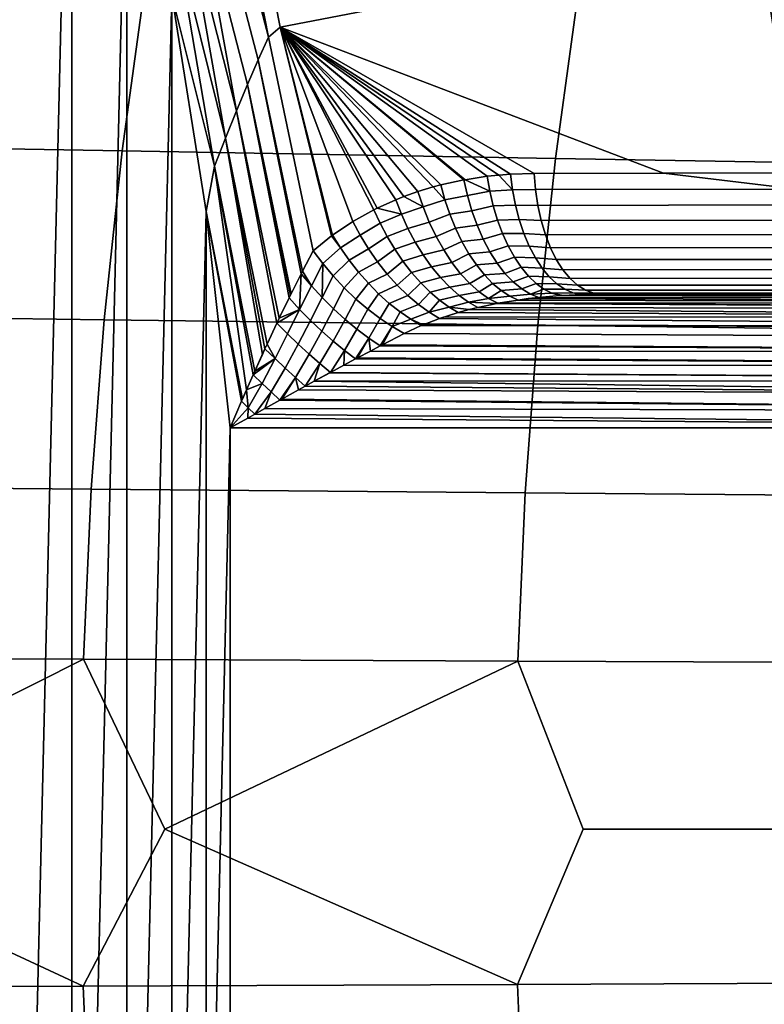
# Model space of a CAD drawing. Header units: metres. Extents: x -240 to 45, y -77 to 27.
# Tile 333 of 656: x -200.08 to -197.29, y -0.65 to 3.03. Entities that reach past the tile are written whole.
import ezdxf

# ---------------------------------------------------------------- set-up
doc = ezdxf.new("R2010")
doc.units = ezdxf.units.M
doc.layers.add('solid_102011X2', color=7, linetype='CONTINUOUS')

msp = doc.modelspace()

# ---------------------------------------------------------------- linework, layer by layer
at = {"layer": 'solid_102011X2'}
for points in [[(-200.126114, -5.517044, 268.095062), (-200.126343, 5.517744, 268.095123), (-199.880981, 4.724035, 268.033936)], [(-199.880829, -4.723488, 268.033905), (-200.126114, -5.517044, 268.095062), (-199.880981, 4.724035, 268.033936)], [(-199.880829, -4.723488, 268.033905), (-199.880981, 4.724035, 268.033936), (-199.674591, 3.923255, 267.982483)], [(-199.101898, 2.998453, 267.990631), (-199.265335, 3.828553, 268.031372), (-197.489304, 4.227938, 269.141907), (-197.311554, 3.34305, 269.097565)], [(-199.674515, -3.922891, 267.982483), (-199.880829, -4.723488, 268.033905), (-199.674591, 3.923255, 267.982483)], [(-199.674515, -3.922891, 267.982483), (-199.674591, 3.923255, 267.982483), (-199.507248, 3.117567, 267.940765)], [(-199.350327, 3.743165, 267.980743), (-199.315781, 3.828823, 268.005646), (-199.145493, 2.961274, 267.963196)], [(-199.145493, 2.961274, 267.963196), (-199.315781, 3.828823, 268.005646), (-199.265335, 3.828553, 268.031372), (-199.101898, 2.998453, 267.990631)], [(-199.385773, 3.650558, 267.961578), (-199.350327, 3.743165, 267.980743), (-199.145493, 2.961274, 267.963196), (-199.184067, 2.875924, 267.939301)], [(-199.421814, 3.552329, 267.948425), (-199.385773, 3.650558, 267.961578), (-199.184067, 2.875924, 267.939301), (-199.223877, 2.783652, 267.921234)], [(-199.458069, 3.449826, 267.941437), (-199.421814, 3.552329, 267.948425), (-199.264557, 2.68579, 267.90921)], [(-199.264557, 2.68579, 267.90921), (-199.421814, 3.552329, 267.948425), (-199.223877, 2.783652, 267.921234)], [(-199.494156, 3.34432, 267.940735), (-199.458069, 3.449826, 267.941437), (-199.305695, 2.583689, 267.903442)], [(-199.305695, 2.583689, 267.903442), (-199.458069, 3.449826, 267.941437), (-199.264557, 2.68579, 267.90921)], [(-197.134613, 2.449305, 269.090454), (-197.311554, 3.34305, 269.097565), (-197.273544, 3.392104, 269.130951), (-197.128784, 2.448741, 269.094727)], [(-199.346802, 2.478615, 267.903992), (-199.507248, 3.117567, 267.940765), (-199.494156, 3.34432, 267.940735)], [(-199.346802, 2.478615, 267.903992), (-199.494156, 3.34432, 267.940735), (-199.305695, 2.583689, 267.903442)], [(-197.311554, 3.34305, 269.097565), (-197.175858, 2.45343, 269.063599), (-197.669144, 2.452425, 268.770081), (-199.101898, 2.998453, 267.990631)], [(-197.134613, 2.449305, 269.090454), (-197.175858, 2.45343, 269.063599), (-197.311554, 3.34305, 269.097565)], [(-199.606781, 3.161883, 327.28952), (-201.207489, 3.197414, 325.697235), (-201.295349, 2.563785, 325.770569), (-199.692932, 2.535293, 327.362671)], [(-197.988434, 3.126844, 328.876129), (-199.606781, 3.161883, 327.28952), (-199.692932, 2.535293, 327.362671), (-198.072845, 2.507194, 328.949158)], [(-199.507217, -3.117375, 267.940765), (-199.674515, -3.922891, 267.982483), (-199.507248, 3.117567, 267.940765)], [(-199.507217, -3.117375, 267.940765), (-199.507248, 3.117567, 267.940765), (-199.378769, 2.309126, 267.908722)], [(-199.346802, 2.478615, 267.903992), (-199.378769, 2.309126, 267.908722), (-199.507248, 3.117567, 267.940765)], [(-196.351364, 3.092267, 330.455933), (-197.988434, 3.126844, 328.876129), (-198.072845, 2.507194, 328.949158), (-196.434021, 2.479466, 330.52887)], [(-199.145493, 2.961274, 267.963196), (-199.101898, 2.998453, 267.990631), (-198.909576, 2.218545, 268.006653), (-198.978302, 2.162459, 267.959839)], [(-197.669144, 2.452425, 268.770081), (-198.15242, 2.451397, 268.482666), (-199.101898, 2.998453, 267.990631)], [(-198.240967, 2.448591, 268.429688), (-199.101898, 2.998453, 267.990631), (-198.15242, 2.451397, 268.482666)], [(-198.906662, 2.220691, 268.008636), (-198.909576, 2.218545, 268.006653), (-199.101898, 2.998453, 267.990631)], [(-198.830215, 2.272033, 268.059631), (-198.906662, 2.220691, 268.008636), (-199.101898, 2.998453, 267.990631)], [(-198.751419, 2.3159, 268.111328), (-198.830215, 2.272033, 268.059631), (-199.101898, 2.998453, 267.990631)], [(-198.739868, 2.321627, 268.118835), (-198.751419, 2.3159, 268.111328), (-199.101898, 2.998453, 267.990631)], [(-198.670197, 2.352903, 268.163727), (-198.739868, 2.321627, 268.118835), (-199.101898, 2.998453, 267.990631)], [(-198.639511, 2.364986, 268.18335), (-198.670197, 2.352903, 268.163727), (-199.101898, 2.998453, 267.990631)], [(-198.586823, 2.383551, 268.216736), (-198.639511, 2.364986, 268.18335), (-199.101898, 2.998453, 267.990631)], [(-198.529556, 2.40086, 268.252747), (-198.586823, 2.383551, 268.216736), (-199.101898, 2.998453, 267.990631)], [(-198.501617, 2.408277, 268.270203), (-198.529556, 2.40086, 268.252747), (-199.101898, 2.998453, 267.990631)], [(-198.415054, 2.427344, 268.323822), (-198.501617, 2.408277, 268.270203), (-199.101898, 2.998453, 267.990631)], [(-198.41095, 2.428097, 268.326324), (-198.415054, 2.427344, 268.323822), (-199.101898, 2.998453, 267.990631)], [(-198.328583, 2.440625, 268.376709), (-198.41095, 2.428097, 268.326324), (-199.101898, 2.998453, 267.990631)], [(-198.28476, 2.44529, 268.40329), (-198.328583, 2.440625, 268.376709), (-199.101898, 2.998453, 267.990631)], [(-198.240967, 2.448591, 268.429688), (-198.28476, 2.44529, 268.40329), (-199.101898, 2.998453, 267.990631)], [(-199.184067, 2.875924, 267.939301), (-199.145493, 2.961274, 267.963196), (-198.978302, 2.162459, 267.959839), (-199.018661, 2.08583, 267.931549)], [(-199.223877, 2.783652, 267.921234), (-199.184067, 2.875924, 267.939301), (-199.023331, 2.076733, 267.928741), (-199.061264, 2.001317, 267.908722)], [(-199.184067, 2.875924, 267.939301), (-199.018661, 2.08583, 267.931549), (-199.023331, 2.076733, 267.928741)], [(-199.264557, 2.68579, 267.90921), (-199.223877, 2.783652, 267.921234), (-199.068726, 1.986138, 267.905396), (-199.105362, 1.910282, 267.891815)], [(-199.223877, 2.783652, 267.921234), (-199.061264, 2.001317, 267.908722), (-199.06366, 1.996446, 267.907654)], [(-199.068726, 1.986138, 267.905396), (-199.223877, 2.783652, 267.921234), (-199.06366, 1.996446, 267.907654)], [(-199.305695, 2.583689, 267.903442), (-199.264557, 2.68579, 267.90921), (-199.114151, 1.891768, 267.889221), (-199.15065, 1.813606, 267.880981)], [(-199.264557, 2.68579, 267.90921), (-199.105362, 1.910282, 267.891815), (-199.114151, 1.891768, 267.889221)], [(-199.346802, 2.478615, 267.903992), (-199.305695, 2.583689, 267.903442), (-199.168457, 1.774798, 267.878448), (-199.196701, 1.71218, 267.876373)], [(-199.305695, 2.583689, 267.903442), (-199.15065, 1.813606, 267.880981), (-199.158615, 1.7963, 267.87973)], [(-199.168457, 1.774798, 267.878448), (-199.305695, 2.583689, 267.903442), (-199.158615, 1.7963, 267.87973)], [(-199.692932, 2.535293, 327.362671), (-201.295349, 2.563785, 325.770569), (-201.363831, 1.926173, 325.827728), (-199.760086, 1.904766, 327.419678)], [(-198.072845, 2.507194, 328.949158), (-199.692932, 2.535293, 327.362671), (-199.760086, 1.904766, 327.419678), (-198.138641, 1.883653, 329.006073)], [(-196.434021, 2.479466, 330.52887), (-198.072845, 2.507194, 328.949158), (-198.138641, 1.883653, 329.006073), (-196.498444, 1.862818, 330.585693)], [(-199.227539, 1.642609, 267.876862), (-199.243011, 1.607279, 267.878174), (-199.378769, 2.309126, 267.908722), (-199.346802, 2.478615, 267.903992)], [(-199.346802, 2.478615, 267.903992), (-199.196701, 1.71218, 267.876373), (-199.202606, 1.698941, 267.876251)], [(-199.227539, 1.642609, 267.876862), (-199.346802, 2.478615, 267.903992), (-199.202606, 1.698941, 267.876251)], [(-198.318451, 2.384631, 268.372589), (-198.41095, 2.428097, 268.326324), (-198.328583, 2.440625, 268.376709)], [(-198.318451, 2.384631, 268.372589), (-198.328583, 2.440625, 268.376709), (-198.28476, 2.44529, 268.40329), (-198.233047, 2.390263, 268.423676)], [(-198.233047, 2.390263, 268.423676), (-198.28476, 2.44529, 268.40329), (-198.240967, 2.448591, 268.429688)], [(-198.233047, 2.390263, 268.423676), (-198.240967, 2.448591, 268.429688), (-198.15242, 2.451397, 268.482666), (-198.147461, 2.390814, 268.474335)], [(-198.147461, 2.390814, 268.474335), (-198.15242, 2.451397, 268.482666), (-197.669144, 2.452425, 268.770081), (-197.17099, 2.392642, 269.05545)], [(-197.17099, 2.392642, 269.05545), (-197.669144, 2.452425, 268.770081), (-197.175858, 2.45343, 269.063599)], [(-198.567062, 2.326049, 268.217712), (-198.586823, 2.383551, 268.216736), (-198.529556, 2.40086, 268.252747), (-198.485992, 2.352866, 268.269318)], [(-198.485992, 2.352866, 268.269318), (-198.529556, 2.40086, 268.252747), (-198.501617, 2.408277, 268.270203)], [(-198.485992, 2.352866, 268.269318), (-198.501617, 2.408277, 268.270203), (-198.415054, 2.427344, 268.323822), (-198.402084, 2.368918, 268.320709)], [(-198.402084, 2.368918, 268.320709), (-198.415054, 2.427344, 268.323822), (-198.41095, 2.428097, 268.326324), (-198.318451, 2.384631, 268.372589)], [(-198.147461, 2.390814, 268.474335), (-197.17099, 2.392642, 269.05545), (-197.162354, 2.33348, 269.040955), (-198.138748, 2.331875, 268.459656)], [(-198.648514, 2.298878, 268.166748), (-198.670197, 2.352903, 268.163727), (-198.639511, 2.364986, 268.18335), (-198.567062, 2.326049, 268.217712)], [(-198.567062, 2.326049, 268.217712), (-198.639511, 2.364986, 268.18335), (-198.586823, 2.383551, 268.216736)], [(-198.467773, 2.29865, 268.262421), (-198.485992, 2.352866, 268.269318), (-198.402084, 2.368918, 268.320709), (-198.385727, 2.312018, 268.311401)], [(-198.385727, 2.312018, 268.311401), (-198.402084, 2.368918, 268.320709), (-198.318451, 2.384631, 268.372589), (-198.305679, 2.329913, 268.362579)], [(-198.305679, 2.329913, 268.362579), (-198.318451, 2.384631, 268.372589), (-198.233047, 2.390263, 268.423676), (-198.222244, 2.333357, 268.411377)], [(-198.222244, 2.333357, 268.411377), (-198.233047, 2.390263, 268.423676), (-198.147461, 2.390814, 268.474335), (-198.138748, 2.331875, 268.459656)], [(-198.728104, 2.265415, 268.116089), (-198.751419, 2.3159, 268.111328), (-198.739868, 2.321627, 268.118835), (-198.648514, 2.298878, 268.166748)], [(-198.648514, 2.298878, 268.166748), (-198.739868, 2.321627, 268.118835), (-198.670197, 2.352903, 268.163727)], [(-198.624298, 2.24593, 268.163361), (-198.648514, 2.298878, 268.166748), (-198.567062, 2.326049, 268.217712), (-198.544632, 2.269814, 268.211823)], [(-198.544632, 2.269814, 268.211823), (-198.567062, 2.326049, 268.217712), (-198.485992, 2.352866, 268.269318), (-198.467773, 2.29865, 268.262421)], [(-198.366119, 2.257475, 268.296173), (-198.385727, 2.312018, 268.311401), (-198.305679, 2.329913, 268.362579), (-198.289902, 2.277273, 268.347168)], [(-198.289902, 2.277273, 268.347168), (-198.305679, 2.329913, 268.362579), (-198.222244, 2.333357, 268.411377), (-198.208145, 2.278752, 268.393341)], [(-198.208145, 2.278752, 268.393341), (-198.222244, 2.333357, 268.411377), (-198.138748, 2.331875, 268.459656), (-198.126419, 2.275467, 268.438904)], [(-198.138748, 2.331875, 268.459656), (-197.162354, 2.33348, 269.040955), (-197.15007, 2.276839, 269.020294), (-198.126419, 2.275467, 268.438904)], [(-199.378769, -2.309067, 267.908722), (-199.507217, -3.117375, 267.940765), (-199.378769, 2.309126, 267.908722)], [(-199.378769, -2.309067, 267.908722), (-199.378769, 2.309126, 267.908722), (-199.288956, 1.5, 267.886353)], [(-199.246216, 1.599892, 267.87851), (-199.288956, 1.5, 267.886353), (-199.378769, 2.309126, 267.908722)], [(-199.246216, 1.599892, 267.87851), (-199.378769, 2.309126, 267.908722), (-199.243011, 1.607279, 267.878174)], [(-198.80246, 2.220108, 268.066406), (-198.830215, 2.272033, 268.059631), (-198.751419, 2.3159, 268.111328), (-198.728104, 2.265415, 268.116089)], [(-198.702209, 2.215964, 268.115143), (-198.728104, 2.265415, 268.116089), (-198.648514, 2.298878, 268.166748), (-198.624298, 2.24593, 268.163361)], [(-198.519043, 2.215981, 268.199646), (-198.544632, 2.269814, 268.211823), (-198.467773, 2.29865, 268.262421), (-198.446609, 2.246536, 268.249939)], [(-198.446609, 2.246536, 268.249939), (-198.467773, 2.29865, 268.262421), (-198.385727, 2.312018, 268.311401), (-198.366119, 2.257475, 268.296173)], [(-198.876892, 2.173428, 268.017578), (-198.906662, 2.220691, 268.008636), (-198.830215, 2.272033, 268.059631), (-198.80246, 2.220108, 268.066406)], [(-198.7715, 2.16956, 268.067078), (-198.80246, 2.220108, 268.066406), (-198.728104, 2.265415, 268.116089), (-198.702209, 2.215964, 268.115143)], [(-198.673767, 2.168348, 268.108826), (-198.702209, 2.215964, 268.115143), (-198.624298, 2.24593, 268.163361), (-198.597244, 2.195091, 268.154175)], [(-198.597244, 2.195091, 268.154175), (-198.624298, 2.24593, 268.163361), (-198.544632, 2.269814, 268.211823), (-198.519043, 2.215981, 268.199646)], [(-198.490692, 2.165345, 268.181427), (-198.519043, 2.215981, 268.199646), (-198.446609, 2.246536, 268.249939), (-198.422791, 2.197217, 268.232056)], [(-198.422791, 2.197217, 268.232056), (-198.446609, 2.246536, 268.249939), (-198.366119, 2.257475, 268.296173), (-198.343582, 2.206072, 268.275146)], [(-198.343582, 2.206072, 268.275146), (-198.366119, 2.257475, 268.296173), (-198.289902, 2.277273, 268.347168), (-198.271286, 2.227399, 268.326569)], [(-198.271286, 2.227399, 268.326569), (-198.289902, 2.277273, 268.347168), (-198.208145, 2.278752, 268.393341), (-198.190918, 2.227214, 268.369812)], [(-198.190918, 2.227214, 268.369812), (-198.208145, 2.278752, 268.393341), (-198.126419, 2.275467, 268.438904), (-198.110657, 2.222441, 268.412384)], [(-198.126419, 2.275467, 268.438904), (-197.15007, 2.276839, 269.020294), (-197.134323, 2.223577, 268.993835), (-198.110657, 2.222441, 268.412384)], [(-198.942825, 2.114591, 267.971619), (-198.978302, 2.162459, 267.959839), (-198.909576, 2.218545, 268.006653), (-198.876892, 2.173428, 268.017578)], [(-198.876892, 2.173428, 268.017578), (-198.909576, 2.218545, 268.006653), (-198.906662, 2.220691, 268.008636)], [(-198.84436, 2.127241, 268.020844), (-198.876892, 2.173428, 268.017578), (-198.80246, 2.220108, 268.066406), (-198.7715, 2.16956, 268.067078)], [(-198.737808, 2.121108, 268.061615), (-198.7715, 2.16956, 268.067078), (-198.702209, 2.215964, 268.115143), (-198.673767, 2.168348, 268.108826)], [(-198.567703, 2.147052, 268.139282), (-198.597244, 2.195091, 268.154175), (-198.519043, 2.215981, 268.199646), (-198.490692, 2.165345, 268.181427)], [(-198.318405, 2.158547, 268.248718), (-198.343582, 2.206072, 268.275146), (-198.271286, 2.227399, 268.326569), (-198.250107, 2.180939, 268.301056)], [(-198.250107, 2.180939, 268.301056), (-198.271286, 2.227399, 268.326569), (-198.190918, 2.227214, 268.369812), (-198.170822, 2.179464, 268.341156)], [(-198.170822, 2.179464, 268.341156), (-198.190918, 2.227214, 268.369812), (-198.110657, 2.222441, 268.412384), (-198.091675, 2.173594, 268.380463)], [(-198.110657, 2.222441, 268.412384), (-197.134323, 2.223577, 268.993835), (-197.115356, 2.174499, 268.961945), (-198.091675, 2.173594, 268.380463)], [(-198.904099, 2.068093, 267.976959), (-198.942825, 2.114591, 267.971619), (-198.876892, 2.173428, 268.017578), (-198.84436, 2.127241, 268.020844)], [(-198.643112, 2.123162, 268.097198), (-198.673767, 2.168348, 268.108826), (-198.597244, 2.195091, 268.154175), (-198.567703, 2.147052, 268.139282)], [(-198.459976, 2.118657, 268.157379), (-198.490692, 2.165345, 268.181427), (-198.422791, 2.197217, 268.232056), (-198.396637, 2.151346, 268.209015)], [(-198.396637, 2.151346, 268.209015), (-198.422791, 2.197217, 268.232056), (-198.343582, 2.206072, 268.275146), (-198.318405, 2.158547, 268.248718)], [(-198.29097, 2.115584, 268.217194), (-198.318405, 2.158547, 268.248718), (-198.250107, 2.180939, 268.301056), (-198.226639, 2.138499, 268.270966)], [(-198.226639, 2.138499, 268.270966), (-198.250107, 2.180939, 268.301056), (-198.170822, 2.179464, 268.341156), (-198.148132, 2.136173, 268.307709)], [(-198.148132, 2.136173, 268.307709), (-198.170822, 2.179464, 268.341156), (-198.091675, 2.173594, 268.380463), (-198.069794, 2.129661, 268.343658)], [(-198.091675, 2.173594, 268.380463), (-197.115356, 2.174499, 268.961945), (-197.093445, 2.13035, 268.92511), (-198.069794, 2.129661, 268.343658)], [(-198.98526, 2.031307, 267.937775), (-199.018661, 2.08583, 267.931549), (-198.978302, 2.162459, 267.959839), (-198.942825, 2.114591, 267.971619)], [(-198.809357, 2.082837, 268.018463), (-198.84436, 2.127241, 268.020844), (-198.7715, 2.16956, 268.067078), (-198.737808, 2.121108, 268.061615)], [(-198.701828, 2.07543, 268.05011), (-198.737808, 2.121108, 268.061615), (-198.673767, 2.168348, 268.108826), (-198.643112, 2.123162, 268.097198)], [(-198.610626, 2.080968, 268.080444), (-198.643112, 2.123162, 268.097198), (-198.567703, 2.147052, 268.139282), (-198.536087, 2.102465, 268.118927)], [(-198.536087, 2.102465, 268.118927), (-198.567703, 2.147052, 268.139282), (-198.490692, 2.165345, 268.181427), (-198.459976, 2.118657, 268.157379)], [(-198.427368, 2.076607, 268.127899), (-198.459976, 2.118657, 268.157379), (-198.396637, 2.151346, 268.209015), (-198.3685, 2.109533, 268.181091)], [(-198.3685, 2.109533, 268.181091), (-198.396637, 2.151346, 268.209015), (-198.318405, 2.158547, 268.248718), (-198.29097, 2.115584, 268.217194)], [(-198.261658, 2.0778, 268.181061), (-198.29097, 2.115584, 268.217194), (-198.226639, 2.138499, 268.270966), (-198.201172, 2.100632, 268.236694)], [(-198.201172, 2.100632, 268.236694), (-198.226639, 2.138499, 268.270966), (-198.148132, 2.136173, 268.307709), (-198.123184, 2.097948, 268.27002)], [(-198.123184, 2.097948, 268.27002), (-198.148132, 2.136173, 268.307709), (-198.069794, 2.129661, 268.343658), (-198.045334, 2.091306, 268.30249)], [(-198.944687, 1.987473, 267.940277), (-198.98526, 2.031307, 267.937775), (-198.942825, 2.114591, 267.971619)], [(-198.944687, 1.987473, 267.940277), (-198.942825, 2.114591, 267.971619), (-198.904099, 2.068093, 267.976959)], [(-198.862717, 2.023644, 267.975739), (-198.904099, 2.068093, 267.976959), (-198.84436, 2.127241, 268.020844), (-198.809357, 2.082837, 268.018463)], [(-198.772354, 2.040785, 268.010468), (-198.809357, 2.082837, 268.018463), (-198.737808, 2.121108, 268.061615), (-198.701828, 2.07543, 268.05011)], [(-198.664078, 2.033168, 268.032715), (-198.701828, 2.07543, 268.05011), (-198.643112, 2.123162, 268.097198), (-198.610626, 2.080968, 268.080444)], [(-198.576736, 2.042292, 268.058716), (-198.610626, 2.080968, 268.080444), (-198.536087, 2.102465, 268.118927), (-198.502838, 2.061939, 268.093353)], [(-198.502838, 2.061939, 268.093353), (-198.536087, 2.102465, 268.118927), (-198.459976, 2.118657, 268.157379), (-198.427368, 2.076607, 268.127899)], [(-198.393341, 2.039819, 268.093414), (-198.427368, 2.076607, 268.127899), (-198.3685, 2.109533, 268.181091), (-198.338745, 2.072334, 268.148682)], [(-198.338745, 2.072334, 268.148682), (-198.3685, 2.109533, 268.181091), (-198.29097, 2.115584, 268.217194), (-198.261658, 2.0778, 268.181061)], [(-198.230896, 2.045736, 268.140869), (-198.261658, 2.0778, 268.181061), (-198.201172, 2.100632, 268.236694), (-198.174042, 2.067831, 268.198669)], [(-198.174042, 2.067831, 268.198669), (-198.201172, 2.100632, 268.236694), (-198.123184, 2.097948, 268.27002), (-198.096298, 2.065325, 268.228546)], [(-198.096298, 2.065325, 268.228546), (-198.123184, 2.097948, 268.27002), (-198.045334, 2.091306, 268.30249), (-198.018646, 2.059104, 268.257599)], [(-198.069794, 2.129661, 268.343658), (-197.093445, 2.13035, 268.92511), (-197.068939, 2.091798, 268.883911), (-198.045334, 2.091306, 268.30249)], [(-199.068726, 1.986138, 267.905396), (-199.061264, 2.001317, 267.908722), (-199.023331, 2.076733, 267.928741)], [(-199.029236, 1.943408, 267.911133), (-199.068726, 1.986138, 267.905396), (-199.023331, 2.076733, 267.928741)], [(-199.029236, 1.943408, 267.911133), (-199.023331, 2.076733, 267.928741), (-198.98526, 2.031307, 267.937775)], [(-198.98526, 2.031307, 267.937775), (-199.023331, 2.076733, 267.928741), (-199.018661, 2.08583, 267.931549)], [(-198.944687, 1.987473, 267.940277), (-198.904099, 2.068093, 267.976959), (-198.862717, 2.023644, 267.975739), (-198.902359, 1.945444, 267.936066)], [(-198.81926, 1.9819, 267.967926), (-198.862717, 2.023644, 267.975739), (-198.809357, 2.082837, 268.018463), (-198.772354, 2.040785, 268.010468)], [(-198.733795, 2.001623, 267.996979), (-198.772354, 2.040785, 268.010468), (-198.701828, 2.07543, 268.05011), (-198.664078, 2.033168, 268.032715)], [(-198.625092, 1.994918, 268.009705), (-198.664078, 2.033168, 268.032715), (-198.610626, 2.080968, 268.080444), (-198.576736, 2.042292, 268.058716)], [(-198.541824, 2.007617, 268.032318), (-198.576736, 2.042292, 268.058716), (-198.502838, 2.061939, 268.093353), (-198.468384, 2.026024, 268.062958)], [(-198.468384, 2.026024, 268.062958), (-198.502838, 2.061939, 268.093353), (-198.427368, 2.076607, 268.127899), (-198.393341, 2.039819, 268.093414)], [(-198.358398, 2.008836, 268.054413), (-198.393341, 2.039819, 268.093414), (-198.338745, 2.072334, 268.148682), (-198.30777, 2.040241, 268.112244)], [(-198.30777, 2.040241, 268.112244), (-198.338745, 2.072334, 268.148682), (-198.261658, 2.0778, 268.181061), (-198.230896, 2.045736, 268.140869)], [(-198.199127, 2.019855, 268.097107), (-198.230896, 2.045736, 268.140869), (-198.174042, 2.067831, 268.198669), (-198.145615, 2.040524, 268.157379)], [(-198.145615, 2.040524, 268.157379), (-198.174042, 2.067831, 268.198669), (-198.096298, 2.065325, 268.228546), (-198.067871, 2.038761, 268.183899)], [(-198.067871, 2.038761, 268.183899), (-198.096298, 2.065325, 268.228546), (-198.018646, 2.059104, 268.257599), (-197.990143, 2.033541, 268.209656)], [(-198.045334, 2.091306, 268.30249), (-197.068939, 2.091798, 268.883911), (-197.042191, 2.059426, 268.838959), (-198.018646, 2.059104, 268.257599)], [(-199.029236, 1.943408, 267.911133), (-198.98526, 2.031307, 267.937775), (-198.944687, 1.987473, 267.940277), (-198.988083, 1.902165, 267.9104)], [(-198.774399, 1.94348, 267.953705), (-198.81926, 1.9819, 267.967926), (-198.772354, 2.040785, 268.010468), (-198.733795, 2.001623, 267.996979)], [(-198.694183, 1.965854, 267.978149), (-198.733795, 2.001623, 267.996979), (-198.664078, 2.033168, 268.032715), (-198.625092, 1.994918, 268.009705)], [(-198.585403, 1.961216, 267.981384), (-198.625092, 1.994918, 268.009705), (-198.576736, 2.042292, 268.058716), (-198.541824, 2.007617, 268.032318)], [(-198.506363, 1.977373, 268.001587), (-198.541824, 2.007617, 268.032318), (-198.468384, 2.026024, 268.062958), (-198.433212, 1.995208, 268.028076)], [(-198.433212, 1.995208, 268.028076), (-198.468384, 2.026024, 268.062958), (-198.393341, 2.039819, 268.093414), (-198.358398, 2.008836, 268.054413)], [(-198.323059, 1.984117, 268.011505), (-198.358398, 2.008836, 268.054413), (-198.30777, 2.040241, 268.112244), (-198.275986, 2.013681, 268.072174)], [(-198.275986, 2.013681, 268.072174), (-198.30777, 2.040241, 268.112244), (-198.230896, 2.045736, 268.140869), (-198.199127, 2.019855, 268.097107)], [(-198.166809, 2.000528, 268.050507), (-198.199127, 2.019855, 268.097107), (-198.145615, 2.040524, 268.157379), (-198.116241, 2.019066, 268.113403)], [(-198.116241, 2.019066, 268.113403), (-198.145615, 2.040524, 268.157379), (-198.067871, 2.038761, 268.183899), (-198.0383, 2.018629, 268.136719)], [(-198.0383, 2.018629, 268.136719), (-198.067871, 2.038761, 268.183899), (-197.990143, 2.033541, 268.209656), (-197.960266, 2.015002, 268.159363)], [(-198.018646, 2.059104, 268.257599), (-197.042191, 2.059426, 268.838959), (-197.013611, 2.033725, 268.790924), (-197.990143, 2.033541, 268.209656)], [(-197.990143, 2.033541, 268.209656), (-197.013611, 2.033725, 268.790924), (-196.983627, 2.015084, 268.740509), (-197.960266, 2.015002, 268.159363)], [(-199.068726, 1.986138, 267.905396), (-199.06366, 1.996446, 267.907654), (-199.061264, 2.001317, 267.908722)], [(-198.988083, 1.902165, 267.9104), (-198.944687, 1.987473, 267.940277), (-198.902359, 1.945444, 267.936066), (-198.94606, 1.862464, 267.903107)], [(-198.902359, 1.945444, 267.936066), (-198.862717, 2.023644, 267.975739), (-198.81926, 1.9819, 267.967926), (-198.858917, 1.90582, 267.925232)], [(-198.72879, 1.908951, 267.933258), (-198.774399, 1.94348, 267.953705), (-198.733795, 2.001623, 267.996979), (-198.694183, 1.965854, 267.978149)], [(-198.654022, 1.933934, 267.954254), (-198.694183, 1.965854, 267.978149), (-198.625092, 1.994918, 268.009705), (-198.585403, 1.961216, 267.981384)], [(-198.545578, 1.932535, 267.948151), (-198.585403, 1.961216, 267.981384), (-198.541824, 2.007617, 268.032318), (-198.506363, 1.977373, 268.001587)], [(-198.470779, 1.951939, 267.966888), (-198.506363, 1.977373, 268.001587), (-198.433212, 1.995208, 268.028076), (-198.397797, 1.969911, 267.989258)], [(-198.397797, 1.969911, 267.989258), (-198.433212, 1.995208, 268.028076), (-198.358398, 2.008836, 268.054413), (-198.323059, 1.984117, 268.011505)], [(-198.323059, 1.984117, 268.011505), (-198.275986, 2.013681, 268.072174), (-198.243805, 1.993007, 268.029114)], [(-198.323059, 1.984117, 268.011505), (-198.243805, 1.993007, 268.029114), (-198.21286, 1.978319, 267.983246), (-198.288025, 1.965987, 267.965271)], [(-198.243805, 1.993007, 268.029114), (-198.275986, 2.013681, 268.072174), (-198.199127, 2.019855, 268.097107), (-198.166809, 2.000528, 268.050507)], [(-198.166809, 2.000528, 268.050507), (-198.135773, 1.987874, 268.001312), (-198.21286, 1.978319, 267.983246), (-198.243805, 1.993007, 268.029114)], [(-198.21286, 1.978319, 267.983246), (-198.135773, 1.987874, 268.001312), (-198.174927, 1.983396, 267.992188)], [(-198.135773, 1.987874, 268.001312), (-194.396103, 1.985471, 267.058411), (-194.409927, 1.967701, 267.00296), (-198.174927, 1.983396, 267.992188)], [(-198.166809, 2.000528, 268.050507), (-198.116241, 2.019066, 268.113403), (-198.086319, 2.003737, 268.067291)], [(-198.086319, 2.003737, 268.067291), (-198.056793, 1.994685, 268.019501), (-198.135773, 1.987874, 268.001312), (-198.166809, 2.000528, 268.050507)], [(-198.135773, 1.987874, 268.001312), (-198.056793, 1.994685, 268.019501), (-194.396103, 1.985471, 267.058411)], [(-198.086319, 2.003737, 268.067291), (-198.116241, 2.019066, 268.113403), (-198.0383, 2.018629, 268.136719), (-198.007996, 2.005211, 268.087646)], [(-198.007996, 2.005211, 268.087646), (-197.977478, 1.998692, 268.037415), (-198.044128, 1.995512, 268.0224), (-198.086319, 2.003737, 268.067291)], [(-198.086319, 2.003737, 268.067291), (-198.044128, 1.995512, 268.0224), (-198.056793, 1.994685, 268.019501)], [(-198.056793, 1.994685, 268.019501), (-198.044128, 1.995512, 268.0224), (-194.396103, 1.985471, 267.058411)], [(-197.977478, 1.998692, 268.037415), (-194.381744, 1.996354, 267.116028), (-194.396103, 1.985471, 267.058411), (-198.044128, 1.995512, 268.0224)], [(-198.007996, 2.005211, 268.087646), (-198.0383, 2.018629, 268.136719), (-197.960266, 2.015002, 268.159363), (-197.929443, 2.003766, 268.107513)], [(-197.929443, 2.003766, 268.107513), (-197.898102, 2, 268.054932), (-197.972977, 1.998837, 268.038422), (-198.007996, 2.005211, 268.087646)], [(-198.007996, 2.005211, 268.087646), (-197.972977, 1.998837, 268.038422), (-197.977478, 1.998692, 268.037415)], [(-197.977478, 1.998692, 268.037415), (-197.972977, 1.998837, 268.038422), (-194.381744, 1.996354, 267.116028)], [(-197.972977, 1.998837, 268.038422), (-197.898102, 2, 268.054932), (-196.132614, 2, 267.614685)], [(-197.972977, 1.998837, 268.038422), (-196.132614, 2, 267.614685), (-194.381744, 1.996354, 267.116028)], [(-197.960266, 2.015002, 268.159363), (-196.983627, 2.015084, 268.740509), (-196.952713, 2.003786, 268.688538), (-197.929443, 2.003766, 268.107513)], [(-197.929443, 2.003766, 268.107513), (-196.952713, 2.003786, 268.688538), (-197.411621, 2, 268.344147), (-197.898102, 2, 268.054932)], [(-196.132614, 2, 267.614685), (-197.898102, 2, 268.054932), (-197.411621, 2, 268.344147)], [(-196.952713, 2.003786, 268.688538), (-196.92131, 2, 268.635773), (-197.411621, 2, 268.344147)], [(-193.661606, 2, 267.403748), (-197.411621, 2, 268.344147), (-196.92131, 2, 268.635773), (-193.637283, 2, 267.434418)], [(-197.411621, 2, 268.344147), (-194.329926, 2, 267.16629), (-196.132614, 2, 267.614685)], [(-194.29213, 2, 267.160095), (-194.329926, 2, 267.16629), (-197.411621, 2, 268.344147)], [(-194.253708, 2, 267.155945), (-194.29213, 2, 267.160095), (-197.411621, 2, 268.344147)], [(-194.21492, 2, 267.153931), (-194.253708, 2, 267.155945), (-197.411621, 2, 268.344147)], [(-194.175842, 2, 267.154053), (-194.21492, 2, 267.153931), (-197.411621, 2, 268.344147)], [(-194.136765, 2, 267.156372), (-194.175842, 2, 267.154053), (-197.411621, 2, 268.344147)], [(-194.097702, 2, 267.160919), (-194.136765, 2, 267.156372), (-197.411621, 2, 268.344147)], [(-194.058975, 2, 267.167633), (-194.097702, 2, 267.160919), (-197.411621, 2, 268.344147)], [(-194.020615, 2, 267.176514), (-194.058975, 2, 267.167633), (-197.411621, 2, 268.344147)], [(-193.982925, 2, 267.187531), (-194.020615, 2, 267.176514), (-197.411621, 2, 268.344147)], [(-193.945908, 2, 267.200623), (-193.982925, 2, 267.187531), (-197.411621, 2, 268.344147)], [(-193.90979, 2, 267.215729), (-193.945908, 2, 267.200623), (-197.411621, 2, 268.344147)], [(-193.874588, 2, 267.232819), (-193.90979, 2, 267.215729), (-197.411621, 2, 268.344147)], [(-193.840408, 2, 267.251831), (-193.874588, 2, 267.232819), (-197.411621, 2, 268.344147)], [(-193.807312, 2, 267.272766), (-193.840408, 2, 267.251831), (-197.411621, 2, 268.344147)], [(-193.77536, 2, 267.295563), (-193.807312, 2, 267.272766), (-197.411621, 2, 268.344147)], [(-193.74472, 2, 267.320129), (-193.77536, 2, 267.295563), (-197.411621, 2, 268.344147)], [(-193.715439, 2, 267.346466), (-193.74472, 2, 267.320129), (-197.411621, 2, 268.344147)], [(-193.687714, 2, 267.374329), (-193.715439, 2, 267.346466), (-197.411621, 2, 268.344147)], [(-193.661606, 2, 267.403748), (-193.687714, 2, 267.374329), (-197.411621, 2, 268.344147)], [(-199.029236, 1.943408, 267.911133), (-199.105362, 1.910282, 267.891815), (-199.068726, 1.986138, 267.905396)], [(-198.858917, 1.90582, 267.925232), (-198.81926, 1.9819, 267.967926), (-198.774399, 1.94348, 267.953705), (-198.814957, 1.869167, 267.907928)], [(-198.683105, 1.878823, 267.906891), (-198.72879, 1.908951, 267.933258), (-198.694183, 1.965854, 267.978149), (-198.654022, 1.933934, 267.954254)], [(-198.613846, 1.906274, 267.925568), (-198.654022, 1.933934, 267.954254), (-198.585403, 1.961216, 267.981384), (-198.545578, 1.932535, 267.948151)], [(-198.545578, 1.932535, 267.948151), (-198.506363, 1.977373, 268.001587), (-198.470779, 1.951939, 267.966888)], [(-198.470779, 1.951939, 267.966888), (-198.436417, 1.93133, 267.928436), (-198.50676, 1.909073, 267.910309), (-198.545578, 1.932535, 267.948151)], [(-198.397797, 1.969911, 267.989258), (-198.363602, 1.950218, 267.946777), (-198.395111, 1.94252, 267.938904), (-198.470779, 1.951939, 267.966888)], [(-198.470779, 1.951939, 267.966888), (-198.395111, 1.94252, 267.938904), (-198.436417, 1.93133, 267.928436)], [(-198.323059, 1.984117, 268.011505), (-198.288025, 1.965987, 267.965271), (-198.29155, 1.96533, 267.964417), (-198.397797, 1.969911, 267.989258)], [(-198.397797, 1.969911, 267.989258), (-198.29155, 1.96533, 267.964417), (-198.363602, 1.950218, 267.946777)], [(-198.363602, 1.950218, 267.946777), (-198.29155, 1.96533, 267.964417), (-194.423264, 1.942952, 266.949463)], [(-198.29155, 1.96533, 267.964417), (-198.288025, 1.965987, 267.965271), (-194.423264, 1.942952, 266.949463)], [(-198.288025, 1.965987, 267.965271), (-198.21286, 1.978319, 267.983246), (-194.409927, 1.967701, 267.00296)], [(-198.288025, 1.965987, 267.965271), (-194.409927, 1.967701, 267.00296), (-194.423264, 1.942952, 266.949463)], [(-198.21286, 1.978319, 267.983246), (-198.174927, 1.983396, 267.992188), (-194.409927, 1.967701, 267.00296)], [(-199.760086, 1.904766, 327.419678), (-201.363831, 1.926173, 325.827728), (-201.412796, 1.285566, 325.868591), (-199.808105, 1.271278, 327.46048)], [(-199.029236, 1.943408, 267.911133), (-199.114151, 1.891768, 267.889221), (-199.105362, 1.910282, 267.891815)], [(-199.074448, 1.852309, 267.891418), (-199.114151, 1.891768, 267.889221), (-199.029236, 1.943408, 267.911133)], [(-199.074448, 1.852309, 267.891418), (-199.029236, 1.943408, 267.911133), (-198.988083, 1.902165, 267.9104), (-199.034058, 1.813719, 267.887451)], [(-198.94606, 1.862464, 267.903107), (-198.902359, 1.945444, 267.936066), (-198.858917, 1.90582, 267.925232), (-198.903732, 1.824844, 267.889374)], [(-198.814957, 1.869167, 267.907928), (-198.774399, 1.94348, 267.953705), (-198.72879, 1.908951, 267.933258), (-198.771133, 1.836011, 267.884369)], [(-198.683105, 1.878823, 267.906891), (-198.654022, 1.933934, 267.954254), (-198.613846, 1.906274, 267.925568)], [(-198.545578, 1.932535, 267.948151), (-198.50676, 1.909073, 267.910309), (-198.567352, 1.886075, 267.894287), (-198.613846, 1.906274, 267.925568)], [(-198.50676, 1.909073, 267.910309), (-198.436417, 1.93133, 267.928436), (-198.486679, 1.915871, 267.915527)], [(-198.486679, 1.915871, 267.915527), (-194.435791, 1.911732, 266.899261), (-194.447311, 1.874496, 266.853058), (-198.50676, 1.909073, 267.910309)], [(-198.486679, 1.915871, 267.915527), (-198.436417, 1.93133, 267.928436), (-194.435791, 1.911732, 266.899261)], [(-198.436417, 1.93133, 267.928436), (-198.395111, 1.94252, 267.938904), (-194.435791, 1.911732, 266.899261)], [(-198.363602, 1.950218, 267.946777), (-194.423264, 1.942952, 266.949463), (-194.435791, 1.911732, 266.899261), (-198.395111, 1.94252, 267.938904)], [(-198.138641, 1.883653, 329.006073), (-199.760086, 1.904766, 327.419678), (-199.808105, 1.271278, 327.46048), (-198.185699, 1.257186, 329.046753)], [(-199.074448, 1.852309, 267.891418), (-199.120911, 1.759355, 267.878418), (-199.15065, 1.813606, 267.880981), (-199.114151, 1.891768, 267.889221)], [(-199.034058, 1.813719, 267.887451), (-198.988083, 1.902165, 267.9104), (-198.94606, 1.862464, 267.903107), (-198.993561, 1.776397, 267.87735)], [(-198.903732, 1.824844, 267.889374), (-198.858917, 1.90582, 267.925232), (-198.814957, 1.869167, 267.907928), (-198.861679, 1.789816, 267.869354)], [(-198.771133, 1.836011, 267.884369), (-198.72879, 1.908951, 267.933258), (-198.683105, 1.878823, 267.906891), (-198.72789, 1.806899, 267.85495)], [(-198.683105, 1.878823, 267.906891), (-198.719864, 1.811103, 267.856354), (-198.72789, 1.806899, 267.85495)], [(-198.683105, 1.878823, 267.906891), (-198.638016, 1.853553, 267.874969), (-198.719864, 1.811103, 267.856354)], [(-198.683105, 1.878823, 267.906891), (-198.613846, 1.906274, 267.925568), (-198.574371, 1.883142, 267.892395), (-198.638016, 1.853553, 267.874969)], [(-198.574371, 1.883142, 267.892395), (-194.447311, 1.874496, 266.853058), (-194.457657, 1.831787, 266.811554), (-198.638016, 1.853553, 267.874969)], [(-198.613846, 1.906274, 267.925568), (-198.567352, 1.886075, 267.894287), (-198.574371, 1.883142, 267.892395)], [(-198.574371, 1.883142, 267.892395), (-198.567352, 1.886075, 267.894287), (-194.447311, 1.874496, 266.853058)], [(-198.567352, 1.886075, 267.894287), (-198.50676, 1.909073, 267.910309), (-194.447311, 1.874496, 266.853058)], [(-196.498444, 1.862818, 330.585693), (-198.138641, 1.883653, 329.006073), (-198.185699, 1.257186, 329.046753), (-196.544525, 1.243279, 330.626343)], [(-199.120911, 1.759355, 267.878418), (-199.074448, 1.852309, 267.891418), (-199.034058, 1.813719, 267.887451), (-199.08284, 1.723809, 267.871704)], [(-198.993561, 1.776397, 267.87735), (-198.94606, 1.862464, 267.903107), (-198.903732, 1.824844, 267.889374), (-198.95343, 1.74081, 267.861267)], [(-198.861679, 1.789816, 267.869354), (-198.814957, 1.869167, 267.907928), (-198.771133, 1.836011, 267.884369), (-198.820312, 1.757938, 267.843353)], [(-194.466675, 1.784231, 266.77536), (-198.719864, 1.811103, 267.856354), (-198.638016, 1.853553, 267.874969), (-194.457657, 1.831787, 266.811554)], [(-199.120911, 1.759355, 267.878418), (-199.158615, 1.7963, 267.87973), (-199.15065, 1.813606, 267.880981)], [(-199.08284, 1.723809, 267.871704), (-199.034058, 1.813719, 267.887451), (-198.993561, 1.776397, 267.87735), (-199.045212, 1.689236, 267.859558)], [(-198.95343, 1.74081, 267.861267), (-198.903732, 1.824844, 267.889374), (-198.861679, 1.789816, 267.869354), (-198.914124, 1.707447, 267.839325)], [(-198.771133, 1.836011, 267.884369), (-198.812759, 1.761973, 267.843994), (-198.820312, 1.757938, 267.843353)], [(-198.771133, 1.836011, 267.884369), (-198.764893, 1.787404, 267.849304), (-198.812759, 1.761973, 267.843994)], [(-198.771133, 1.836011, 267.884369), (-198.72789, 1.806899, 267.85495), (-198.764893, 1.787404, 267.849304)], [(-194.466675, 1.784231, 266.77536), (-198.764893, 1.787404, 267.849304), (-198.72789, 1.806899, 267.85495)], [(-194.466675, 1.784231, 266.77536), (-198.72789, 1.806899, 267.85495), (-198.719864, 1.811103, 267.856354)], [(-199.168457, 1.774798, 267.878448), (-199.158615, 1.7963, 267.87973), (-199.196701, 1.71218, 267.876373)], [(-199.120911, 1.759355, 267.878418), (-199.196701, 1.71218, 267.876373), (-199.158615, 1.7963, 267.87973)], [(-199.045212, 1.689236, 267.859558), (-198.993561, 1.776397, 267.87735), (-198.95343, 1.74081, 267.861267), (-199.008209, 1.65617, 267.842133)], [(-198.861679, 1.789816, 267.869354), (-198.863571, 1.734746, 267.840607), (-198.914124, 1.707447, 267.839325)], [(-198.861679, 1.789816, 267.869354), (-198.820312, 1.757938, 267.843353), (-198.863571, 1.734746, 267.840607)], [(-194.474243, 1.732522, 266.745026), (-198.812759, 1.761973, 267.843994), (-198.764893, 1.787404, 267.849304), (-194.466675, 1.784231, 266.77536)], [(-199.120911, 1.759355, 267.878418), (-199.202606, 1.698941, 267.876251), (-199.196701, 1.71218, 267.876373)], [(-199.169113, 1.666066, 267.872192), (-199.202606, 1.698941, 267.876251), (-199.120911, 1.759355, 267.878418)], [(-199.169113, 1.666066, 267.872192), (-199.120911, 1.759355, 267.878418), (-199.08284, 1.723809, 267.871704), (-199.135498, 1.634762, 267.8638)], [(-198.95343, 1.74081, 267.861267), (-198.974213, 1.674771, 267.840363), (-199.008209, 1.65617, 267.842133)], [(-198.95343, 1.74081, 267.861267), (-198.914124, 1.707447, 267.839325), (-198.974213, 1.674771, 267.840363)], [(-194.480255, 1.677415, 266.720917), (-198.914124, 1.707447, 267.839325), (-198.863571, 1.734746, 267.840607), (-194.474243, 1.732522, 266.745026)], [(-194.474243, 1.732522, 266.745026), (-198.863571, 1.734746, 267.840607), (-198.820312, 1.757938, 267.843353)], [(-194.474243, 1.732522, 266.745026), (-198.820312, 1.757938, 267.843353), (-198.812759, 1.761973, 267.843994)], [(-199.169113, 1.666066, 267.872192), (-199.227539, 1.642609, 267.876862), (-199.202606, 1.698941, 267.876251)], [(-199.135498, 1.634762, 267.8638), (-199.08284, 1.723809, 267.871704), (-199.045212, 1.689236, 267.859558), (-199.10257, 1.604169, 267.851166)], [(-198.974213, 1.674771, 267.840363), (-198.914124, 1.707447, 267.839325), (-198.917328, 1.705708, 267.839325)], [(-194.480255, 1.677415, 266.720917), (-198.974213, 1.674771, 267.840363), (-198.917328, 1.705708, 267.839325)], [(-194.480255, 1.677415, 266.720917), (-198.917328, 1.705708, 267.839325), (-198.914124, 1.707447, 267.839325)], [(-199.221268, 1.575406, 267.873505), (-199.227539, 1.642609, 267.876862), (-199.169113, 1.666066, 267.872192)], [(-199.221268, 1.575406, 267.873505), (-199.169113, 1.666066, 267.872192), (-199.135498, 1.634762, 267.8638), (-199.196198, 1.552007, 267.865997)], [(-199.045212, 1.689236, 267.859558), (-199.095398, 1.608136, 267.850281), (-199.10257, 1.604169, 267.851166)], [(-199.045212, 1.689236, 267.859558), (-199.033661, 1.64218, 267.843964), (-199.095398, 1.608136, 267.850281)], [(-199.045212, 1.689236, 267.859558), (-199.008209, 1.65617, 267.842133), (-199.033661, 1.64218, 267.843964)], [(-194.484604, 1.619717, 266.703461), (-199.008209, 1.65617, 267.842133), (-198.974213, 1.674771, 267.840363)], [(-194.480255, 1.677415, 266.720917), (-194.484604, 1.619717, 266.703461), (-198.974213, 1.674771, 267.840363)], [(-199.246216, 1.599892, 267.87851), (-199.243011, 1.607279, 267.878174), (-199.227539, 1.642609, 267.876862)], [(-199.221268, 1.575406, 267.873505), (-199.246216, 1.599892, 267.87851), (-199.227539, 1.642609, 267.876862)], [(-199.135498, 1.634762, 267.8638), (-199.158844, 1.572899, 267.859406), (-199.196198, 1.552007, 267.865997)], [(-199.135498, 1.634762, 267.8638), (-199.10257, 1.604169, 267.851166), (-199.158844, 1.572899, 267.859406)], [(-194.487244, 1.560268, 266.692902), (-199.095398, 1.608136, 267.850281), (-199.033661, 1.64218, 267.843964), (-194.484604, 1.619717, 266.703461)], [(-194.484604, 1.619717, 266.703461), (-199.033661, 1.64218, 267.843964), (-199.008209, 1.65617, 267.842133)], [(-199.221268, 1.575406, 267.873505), (-199.288956, 1.5, 267.886353), (-199.246216, 1.599892, 267.87851)], [(-194.487244, 1.560268, 266.692902), (-199.158844, 1.572899, 267.859406), (-199.10257, 1.604169, 267.851166)], [(-194.487244, 1.560268, 266.692902), (-199.10257, 1.604169, 267.851166), (-199.095398, 1.608136, 267.850281)], [(-199.221268, 1.575406, 267.873505), (-199.223297, 1.536816, 267.871368), (-199.288956, 1.5, 267.886353)], [(-199.221268, 1.575406, 267.873505), (-199.196198, 1.552007, 267.865997), (-199.223297, 1.536816, 267.871368)], [(-199.223297, 1.536816, 267.871368), (-199.196198, 1.552007, 267.865997), (-194.488129, 1.5, 266.689362)], [(-199.158844, 1.572899, 267.859406), (-194.487244, 1.560268, 266.692902), (-194.488129, 1.5, 266.689362), (-199.196198, 1.552007, 267.865997)], [(-199.223297, 1.536816, 267.871368), (-194.488129, 1.5, 266.689362), (-199.288956, 1.5, 267.886353)], [(-199.378769, -2.309067, 267.908722), (-199.288956, 1.5, 267.886353), (-199.288956, -1.5, 267.886353)], [(-199.288956, 1.5, 267.886353), (-194.488129, 1.5, 266.689362), (-194.488129, -1.5, 266.689362), (-199.288956, -1.5, 267.886353)], [(-199.808105, 1.271278, 327.46048), (-201.412796, 1.285566, 325.868591), (-201.442215, 0.642961, 325.893158), (-199.836945, 0.635814, 327.484955)], [(-198.185699, 1.257186, 329.046753), (-199.808105, 1.271278, 327.46048), (-199.836945, 0.635814, 327.484955), (-198.213959, 0.628766, 329.071198)], [(-196.544525, 1.243279, 330.626343), (-198.185699, 1.257186, 329.046753), (-198.213959, 0.628766, 329.071198), (-196.572189, 0.621811, 330.650757)], [(-199.836945, 0.635814, 327.484955), (-201.442215, 0.642961, 325.893158), (-201.099945, 0, 326.252289)], [(-199.836945, 0.635814, 327.484955), (-201.099945, 0, 326.252289), (-199.838379, -0.586244, 327.486176), (-199.532898, 0, 327.801483)], [(-198.213959, 0.628766, 329.071198), (-199.836945, 0.635814, 327.484955), (-199.532898, 0, 327.801483)], [(-198.213959, 0.628766, 329.071198), (-199.532898, 0, 327.801483), (-198.215363, -0.579745, 329.072418), (-197.969635, 0, 329.325134)], [(-198.213959, 0.628766, 329.071198), (-197.969635, 0, 329.325134), (-196.40744, 0, 330.824738), (-196.572189, 0.621811, 330.650757)], [(-201.099945, 0, 326.252289), (-201.44368, -0.592833, 325.894379), (-199.838379, -0.586244, 327.486176)], [(-199.532898, 0, 327.801483), (-199.838379, -0.586244, 327.486176), (-198.215363, -0.579745, 329.072418)], [(-196.40744, 0, 330.824738), (-197.969635, 0, 329.325134), (-198.215363, -0.579745, 329.072418), (-196.573563, -0.573332, 330.651978)], [(-199.838379, -0.586244, 327.486176), (-201.44368, -0.592833, 325.894379), (-201.415802, -1.235552, 325.871094), (-199.811035, -1.221819, 327.462952)], [(-198.215363, -0.579745, 329.072418), (-199.838379, -0.586244, 327.486176), (-199.811035, -1.221819, 327.462952), (-198.188568, -1.208275, 329.049255)], [(-196.573563, -0.573332, 330.651978), (-198.215363, -0.579745, 329.072418), (-198.188568, -1.208275, 329.049255), (-196.547333, -1.19491, 330.628845)]]:
    msp.add_3dface(points, dxfattribs=at)

doc.saveas('drawing.dxf')
